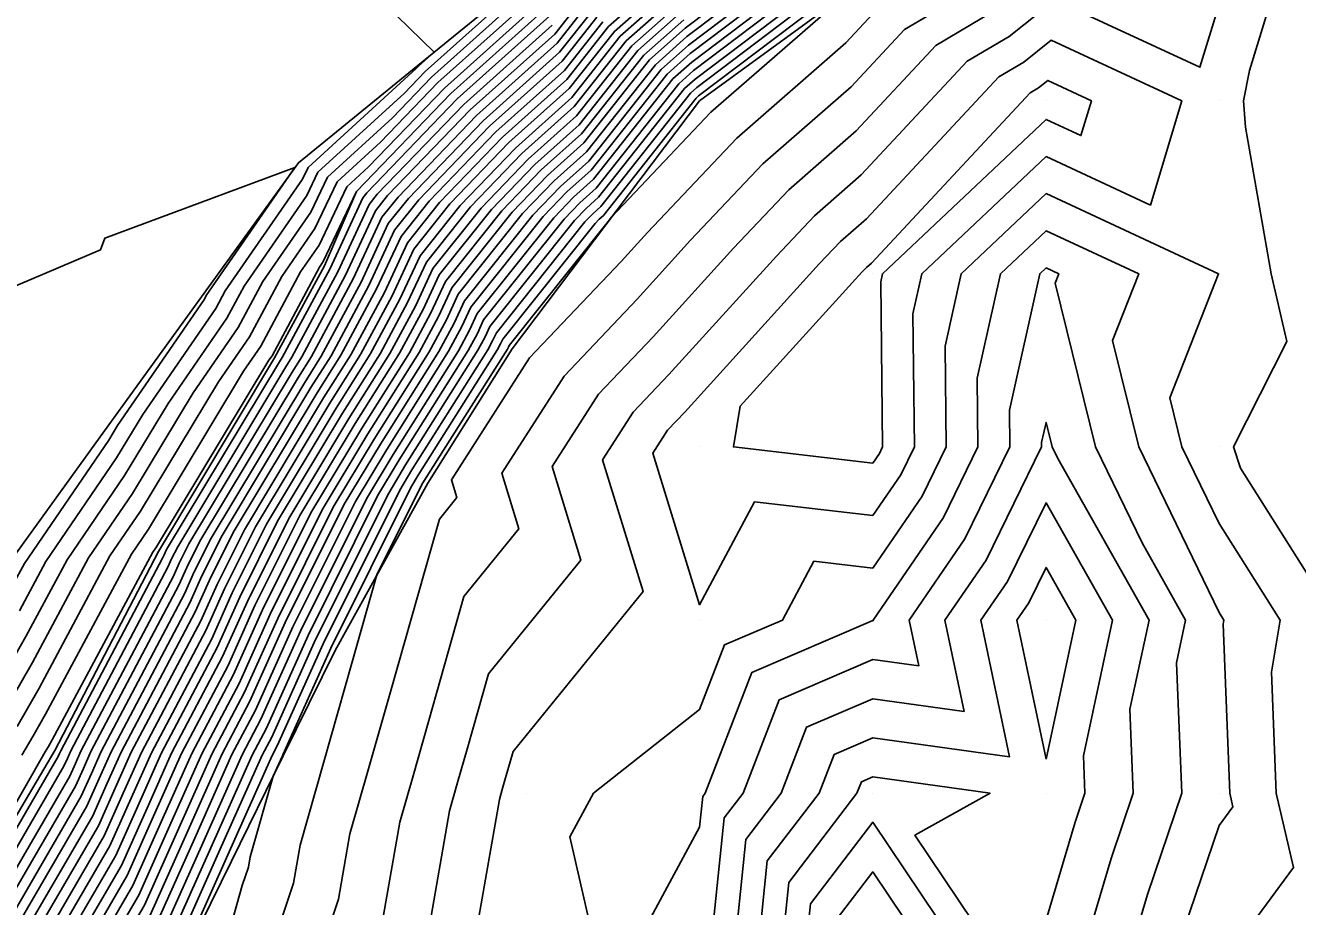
# Model space of a CAD drawing. Extents: x 2188792 to 2191981, y 386090 to 389710.
# Drawn here: x 2190681.3 to 2190754.7, y 388113.7 to 388164.6 of the extents above; entities that cross this region are included whole.
import ezdxf

# ---------------------------------------------------------------- set-up
doc = ezdxf.new("R2010")
doc.units = 0
for name, color, linetype in [('DTM Contours Major', 7, 'Continuous'), ('DTM Contours Minor', 7, 'Continuous'), ('Exist DTM QL2 LIDAR Elevation Point', 7, 'Continuous'), ('PH Exist DTM Breakline', 7, 'Continuous')]:
    doc.layers.add(name, color=color, linetype=linetype)

msp = doc.modelspace()

# ---------------------------------------------------------------- linework, layer by layer
at = {"layer": 'DTM Contours Major'}
for points in [[(2190714.386, 388153.372), (2190714.625, 388153.586), (2190719.987, 388160.369), (2190720.122, 388160.489), (2190727.94, 388166.424), (2190727.977, 388166.453), (2190728.2, 388166.621), (2190734.231, 388170.297), (2190734.469, 388170.476), (2190741.131, 388175.591), (2190741.405, 388175.797), (2190748.036, 388180.887), (2190748.345, 388181.12), (2190754.943, 388186.185)], [(2190755.053, 388174.694), (2190752.194, 388172.364), (2190749.06, 388162.149), (2190740.684, 388166.035), (2190738.044, 388163.924), (2190735.633, 388162.496), (2190729.513, 388155.924), (2190726.818, 388153.573), (2190724.612, 388151.237), (2190718.411, 388144.402), (2190716.341, 388142.223), (2190714.576, 388139.468), (2190716.914, 388131.859), (2190709.411, 388122.621), (2190708.98, 388121.103), (2190708.788, 388120.425), (2190708.626, 388119.854), (2190707.123, 388111.301)], [(2190718.686, 388167.83), (2190714.928, 388164.494), (2190712.518, 388161.445), (2190708.797, 388158.106), (2190705.166, 388154.329), (2190703.309, 388152.001), (2190701.979, 388149.141), (2190700.037, 388145.528), (2190698.473, 388143.048), (2190693.897, 388135.43), (2190692.323, 388132.27), (2190691.38, 388130.17), (2190687.369, 388122.573), (2190686.442, 388120.493), (2190685.475, 388118.324), (2190681.388, 388111.293)], [(2190725.98, 388167.747), (2190719.643, 388162.936), (2190718.301, 388161.744), (2190713.922, 388156.206), (2190712.523, 388154.95), (2190711.157, 388153.529), (2190706.978, 388148.291), (2190706.454, 388147.164), (2190705.689, 388145.741), (2190702.115, 388140.072), (2190700.307, 388137.061), (2190696.698, 388129.819), (2190694.537, 388125.004), (2190693.184, 388122.441), (2190691.035, 388117.62), (2190688.794, 388112.592)], [(2190711.113, 388166.684), (2190705.072, 388161.262), (2190701.754, 388157.812), (2190699.254, 388155.524), (2190697.975, 388152.828), (2190696.054, 388150.051), (2190694.194, 388146.573), (2190692.402, 388143.968), (2190687.901, 388136.496), (2190686.14, 388133.918), (2190682.045, 388126.272), (2190680.781, 388124.069)], [(2190713.242, 388165.869), (2190711.815, 388164.064), (2190706.935, 388159.684), (2190702.17, 388154.729), (2190701.474, 388153.856), (2190699.741, 388150.13), (2190697.21, 388145.422), (2190696.652, 388144.537), (2190690.692, 388134.614), (2190690.135, 388133.496), (2190689.802, 388132.753), (2190684.462, 388122.638), (2190684.146, 388121.929), (2190683.816, 388121.19), (2190678.284, 388111.676)], [(2190719.164, 388165.383), (2190716.615, 388163.119), (2190713.22, 388158.825), (2190710.66, 388156.528), (2190708.162, 388153.929), (2190705.143, 388150.146), (2190704.217, 388148.153), (2190702.863, 388145.635), (2190700.294, 388141.56), (2190697.102, 388136.245), (2190694.51, 388131.045), (2190692.959, 388127.587), (2190690.277, 388122.507), (2190688.739, 388119.057), (2190687.135, 388115.458), (2190684.491, 388110.911)], [(2190714.407, 388110.21), (2190712.691, 388117.695), (2190714.047, 388120.211), (2190720.176, 388125.048), (2190721.615, 388128.773), (2190724.966, 388130.212), (2190726.78, 388133.609), (2190730.177, 388133.212), (2190733.021, 388137.368), (2190734.417, 388140.213), (2190734.348, 388146.043), (2190735.274, 388150.214), (2190740.178, 388154.847), (2190750.142, 388150.214), (2190747.332, 388143.059), (2190748.029, 388140.213), (2190750.179, 388135.789), (2190753.695, 388130.212), (2190753.189, 388127.202), (2190753.457, 388120.211), (2190754.469, 388115.921), (2190750.267, 388110.21)], [(2190691.96, 388108.424), (2190693.779, 388114.87), (2190694.137, 388115.942), (2190694.242, 388116.541), (2190695.561, 388121.185), (2190696.091, 388122.375), (2190696.116, 388122.421), (2190698.886, 388128.593), (2190703.511, 388137.877), (2190703.936, 388138.584), (2190708.516, 388145.848), (2190708.692, 388146.176), (2190708.813, 388146.436), (2190714.153, 388153.13), (2190714.386, 388153.372)], [(2190740.178, 388122.177), (2190738.495, 388130.212), (2190739.179, 388131.211), (2190740.178, 388133.249), (2190741.894, 388130.212), (2190740.178, 388122.177)], [(2190737.683, 388110.21), (2190732.605, 388117.782), (2190736.945, 388120.211), (2190730.177, 388121.15), (2190729.52, 388120.868), (2190729.266, 388120.211), (2190725.332, 388115.055), (2190724.834, 388110.21)]]:
    msp.add_lwpolyline(points, dxfattribs=at)
at = {"layer": 'DTM Contours Minor'}
for points in [[(2190672.129, 388113.293), (2190673.996, 388116.546), (2190677.027, 388121.832), (2190678.976, 388125.227), (2190681.288, 388129.256), (2190683.668, 388133.699), (2190686.985, 388138.554), (2190689.491, 388142.714), (2190692.893, 388147.661), (2190693.878, 388149.503), (2190697.497, 388154.734), (2190698.135, 388156.079), (2190703.136, 388160.655), (2190704.327, 388161.894), (2190710.832, 388167.732), (2190710.881, 388167.794), (2190712.772, 388169.472), (2190691.712, 388195.609), (2190688.615, 388193.053), (2190672.635, 388208.651)], [(2190714.759, 388153.056), (2190714.765, 388153.062), (2190715.1, 388153.486), (2190720.835, 388159.556), (2190728.329, 388166.097), (2190728.371, 388166.142), (2190734.635, 388169.851), (2190739.606, 388173.826), (2190741.471, 388175.258), (2190741.481, 388175.265), (2190748.362, 388180.548), (2190748.409, 388180.583), (2190755.257, 388185.84)], [(2190755.852, 388184.138), (2190749.846, 388179.242), (2190744.084, 388174.546), (2190743.323, 388172.065), (2190741.29, 388173.009), (2190735.487, 388168.369), (2190730.187, 388165.231), (2190728.625, 388163.554), (2190722.331, 388158.06), (2190717.176, 388152.605), (2190715.66, 388150.933), (2190710.363, 388145.356), (2190705.847, 388138.307), (2190706.161, 388137.287), (2190705.155, 388136.048), (2190702.326, 388126.07), (2190701.061, 388121.616), (2190699.995, 388117.867), (2190699.331, 388114.086), (2190697.073, 388107.319)], [(2190756.579, 388181.8), (2190751.582, 388177.726), (2190746.788, 388173.818), (2190745.236, 388168.76), (2190741.088, 388170.684), (2190736.339, 388166.887), (2190732.002, 388164.319), (2190728.921, 388161.011), (2190723.826, 388156.564), (2190719.655, 388152.149), (2190716.577, 388148.756), (2190712.356, 388144.311), (2190708.757, 388138.694), (2190709.745, 388135.477), (2190706.573, 388131.572), (2190704.544, 388124.415), (2190703.636, 388121.219), (2190702.872, 388118.529), (2190701.929, 388113.158)], [(2190680.91, 388130.747), (2190682.432, 388133.589), (2190686.526, 388139.583), (2190688.035, 388142.088), (2190692.242, 388148.205), (2190692.789, 388149.229), (2190697.258, 388155.687), (2190697.576, 388156.357), (2190703.826, 388162.076), (2190703.954, 388162.209), (2190704.859, 388163.021), (2190700.559, 388167.219), (2190700.065, 388166.792), (2190699.572, 388166.366), (2190678.083, 388179.964)], [(2190757.306, 388179.462), (2190753.317, 388176.21), (2190749.491, 388173.091), (2190747.148, 388165.454), (2190740.886, 388168.359), (2190737.192, 388165.406), (2190733.817, 388163.408), (2190729.217, 388158.468), (2190725.322, 388155.069), (2190722.133, 388151.693), (2190717.494, 388146.579), (2190714.348, 388143.267), (2190711.667, 388139.081), (2190713.33, 388133.668), (2190707.992, 388127.097), (2190706.762, 388122.759), (2190706.212, 388120.822), (2190705.749, 388119.192), (2190704.526, 388112.229)], [(2190754.897, 388171.637), (2190751.931, 388161.967), (2190751.573, 388160.215), (2190751.7, 388158.693), (2190753.181, 388150.214), (2190754.083, 388146.31), (2190751.01, 388140.213), (2190751.412, 388138.979), (2190756.94, 388130.212)], [(2190724.804, 388168.54), (2190719.356, 388164.404), (2190717.289, 388162.569), (2190713.501, 388157.778), (2190711.405, 388155.897), (2190709.36, 388153.769), (2190705.877, 388149.404), (2190705.112, 388147.758), (2190703.994, 388145.677), (2190701.023, 388140.965), (2190698.384, 388136.571), (2190695.386, 388130.554), (2190693.59, 388126.554), (2190691.44, 388122.48), (2190689.657, 388118.482), (2190687.798, 388114.312), (2190685.732, 388110.758)], [(2190725.196, 388168.276), (2190719.452, 388163.915), (2190717.626, 388162.294), (2190713.641, 388157.254), (2190711.778, 388155.581), (2190709.959, 388153.689), (2190706.244, 388149.033), (2190705.559, 388147.56), (2190704.559, 388145.699), (2190701.387, 388140.667), (2190699.025, 388136.735), (2190695.823, 388130.309), (2190693.906, 388126.037), (2190692.021, 388122.467), (2190690.117, 388118.195), (2190688.13, 388113.738), (2190686.353, 388110.681)], [(2190725.588, 388168.011), (2190719.548, 388163.425), (2190717.964, 388162.019), (2190713.782, 388156.73), (2190712.151, 388155.266), (2190710.558, 388153.609), (2190706.611, 388148.662), (2190706.007, 388147.362), (2190705.124, 388145.72), (2190701.751, 388140.37), (2190699.666, 388136.898), (2190696.261, 388130.064), (2190694.222, 388125.521), (2190692.603, 388122.454), (2190690.576, 388117.907), (2190688.462, 388113.165)], [(2190710.972, 388167.208), (2190704.699, 388161.578), (2190702.445, 388159.234), (2190698.695, 388155.802), (2190697.736, 388153.781), (2190694.966, 388149.777), (2190693.543, 388147.117), (2190690.947, 388143.341), (2190687.443, 388137.525), (2190684.904, 388133.808), (2190681.667, 388127.764), (2190679.878, 388124.648)], [(2190718.781, 388167.34), (2190715.266, 388164.219), (2190712.658, 388160.921), (2190709.17, 388157.791), (2190705.765, 388154.249), (2190703.676, 388151.63), (2190702.427, 388148.944), (2190700.602, 388145.549), (2190698.838, 388142.751), (2190694.538, 388135.593), (2190692.76, 388132.025), (2190691.696, 388129.654), (2190687.951, 388122.559), (2190686.902, 388120.206), (2190685.807, 388117.751), (2190682.008, 388111.217)], [(2190718.877, 388166.851), (2190715.603, 388163.944), (2190712.799, 388160.397), (2190709.543, 388157.475), (2190706.364, 388154.169), (2190704.043, 388151.259), (2190702.874, 388148.746), (2190701.167, 388145.571), (2190699.202, 388142.453), (2190695.179, 388135.756), (2190693.198, 388131.78), (2190692.012, 388129.137), (2190688.532, 388122.546), (2190687.361, 388119.918), (2190686.139, 388117.177), (2190682.629, 388111.14)], [(2190726.372, 388167.482), (2190719.739, 388162.446), (2190718.638, 388161.469), (2190714.063, 388155.682), (2190712.896, 388154.634), (2190711.756, 388153.45), (2190707.345, 388147.92), (2190706.902, 388146.967), (2190706.255, 388145.763), (2190702.48, 388139.775), (2190700.948, 388137.224), (2190697.136, 388129.574), (2190694.853, 388124.488), (2190693.766, 388122.428), (2190691.495, 388117.333), (2190689.126, 388112.019)], [(2190726.764, 388167.218), (2190719.835, 388161.957), (2190718.975, 388161.194), (2190714.203, 388155.158), (2190713.268, 388154.319), (2190712.356, 388153.37), (2190707.712, 388147.549), (2190707.349, 388146.769), (2190706.82, 388145.784), (2190702.844, 388139.477), (2190701.589, 388137.387), (2190697.573, 388129.328), (2190695.169, 388123.971), (2190694.347, 388122.415), (2190691.954, 388117.046), (2190689.458, 388111.446)], [(2190727.156, 388166.953), (2190719.931, 388161.467), (2190719.313, 388160.919), (2190714.344, 388154.634), (2190713.641, 388154.003), (2190712.955, 388153.29), (2190708.079, 388147.178), (2190707.797, 388146.571), (2190707.385, 388145.805), (2190703.208, 388139.179), (2190702.23, 388137.55), (2190698.011, 388129.083), (2190695.484, 388123.454), (2190694.929, 388122.401), (2190692.413, 388116.758), (2190689.79, 388110.872)], [(2190711.253, 388166.16), (2190705.444, 388160.947), (2190701.064, 388156.391), (2190699.814, 388155.247), (2190698.214, 388151.875), (2190697.142, 388150.325), (2190694.844, 388146.029), (2190693.858, 388144.594), (2190688.359, 388135.467), (2190687.377, 388134.028), (2190682.423, 388124.78), (2190681.683, 388123.49), (2190681.059, 388122.403)], [(2190718.973, 388166.362), (2190715.94, 388163.669), (2190712.939, 388159.873), (2190709.915, 388157.159), (2190706.963, 388154.089), (2190704.409, 388150.888), (2190703.322, 388148.548), (2190701.732, 388145.592), (2190699.566, 388142.156), (2190695.82, 388135.919), (2190693.635, 388131.535), (2190692.327, 388128.62), (2190689.114, 388122.533), (2190687.82, 388119.631), (2190686.471, 388116.604), (2190683.25, 388111.064)], [(2190727.548, 388166.689), (2190720.027, 388160.978), (2190719.65, 388160.644), (2190714.484, 388154.11), (2190714.013, 388153.688), (2190713.554, 388153.21), (2190708.446, 388146.807), (2190708.245, 388146.374), (2190707.95, 388145.827), (2190703.572, 388138.882), (2190702.871, 388137.713), (2190698.448, 388128.838), (2190695.8, 388122.938), (2190695.51, 388122.388), (2190692.872, 388116.471), (2190690.121, 388110.299)], [(2190711.394, 388165.636), (2190705.817, 388160.631), (2190700.373, 388154.969), (2190698.453, 388150.922), (2190698.23, 388150.599), (2190695.495, 388145.485), (2190695.314, 388145.221), (2190688.817, 388134.438), (2190688.613, 388134.138), (2190682.802, 388123.289), (2190682.585, 388122.912), (2190682.403, 388122.594), (2190676.426, 388112.172)], [(2190713.579, 388165.594), (2190711.956, 388163.541), (2190707.307, 388159.369), (2190702.77, 388154.649), (2190701.841, 388153.485), (2190700.189, 388149.932), (2190697.775, 388145.443), (2190697.016, 388144.239), (2190691.333, 388134.777), (2190690.573, 388133.251), (2190690.117, 388132.237), (2190685.043, 388122.625), (2190684.605, 388121.642), (2190684.148, 388120.617), (2190678.905, 388111.599)], [(2190719.069, 388165.872), (2190716.277, 388163.394), (2190713.08, 388159.349), (2190710.288, 388156.844), (2190707.563, 388154.009), (2190704.776, 388150.517), (2190703.769, 388148.351), (2190702.298, 388145.613), (2190699.93, 388141.858), (2190696.461, 388136.082), (2190694.073, 388131.29), (2190692.643, 388128.104), (2190689.695, 388122.52), (2190688.28, 388119.344), (2190686.803, 388116.031), (2190683.87, 388110.987)], [(2190711.534, 388165.112), (2190706.189, 388160.315), (2190700.972, 388154.889), (2190700.74, 388154.598), (2190698.846, 388150.525), (2190696.08, 388145.379), (2190695.924, 388145.132), (2190689.41, 388134.288), (2190689.26, 388133.987), (2190689.17, 388133.787), (2190683.299, 388122.665), (2190683.227, 388122.504), (2190683.153, 388122.336), (2190677.043, 388111.829)], [(2190713.916, 388165.319), (2190712.096, 388163.017), (2190707.68, 388159.053), (2190703.369, 388154.569), (2190702.208, 388153.114), (2190700.636, 388149.735), (2190698.341, 388145.464), (2190697.381, 388143.941), (2190691.974, 388134.94), (2190691.01, 388133.006), (2190690.433, 388131.72), (2190685.625, 388122.612), (2190685.065, 388121.355), (2190684.48, 388120.043), (2190679.526, 388111.523)], [(2190714.254, 388165.044), (2190712.237, 388162.493), (2190708.052, 388158.737), (2190703.968, 388154.489), (2190702.575, 388152.743), (2190701.084, 388149.537), (2190698.906, 388145.485), (2190697.745, 388143.644), (2190692.615, 388135.103), (2190691.448, 388132.761), (2190690.749, 388131.203), (2190686.206, 388122.599), (2190685.524, 388121.068), (2190684.812, 388119.47), (2190680.146, 388111.446)], [(2190714.591, 388164.769), (2190712.377, 388161.969), (2190708.425, 388158.422), (2190704.567, 388154.409), (2190702.942, 388152.372), (2190701.531, 388149.339), (2190699.471, 388145.507), (2190698.109, 388143.346), (2190693.256, 388135.266), (2190691.885, 388132.516), (2190691.065, 388130.687), (2190686.788, 388122.586), (2190685.983, 388120.78), (2190685.144, 388118.897), (2190680.767, 388111.37)], [(2190719.26, 388164.893), (2190716.952, 388162.844), (2190713.36, 388158.301), (2190711.033, 388156.213), (2190708.761, 388153.849), (2190705.51, 388149.775), (2190704.664, 388147.955), (2190703.428, 388145.656), (2190700.659, 388141.263), (2190697.743, 388136.408), (2190694.948, 388130.799), (2190693.274, 388127.071), (2190690.858, 388122.494), (2190689.198, 388118.769), (2190687.467, 388114.885), (2190685.111, 388110.834)], [(2190711.675, 388164.588), (2190706.562, 388160), (2190701.571, 388154.809), (2190701.107, 388154.227), (2190699.294, 388150.328), (2190696.645, 388145.4), (2190696.288, 388144.834), (2190690.051, 388134.451), (2190689.698, 388133.741), (2190689.486, 388133.27), (2190683.881, 388122.652), (2190683.687, 388122.217), (2190683.484, 388121.763), (2190677.664, 388111.752)], [(2190731.79, 388138.6), (2190732.581, 388140.213), (2190732.49, 388147.901), (2190733.004, 388150.214), (2190740.178, 388156.991), (2190746.203, 388154.189), (2190748.015, 388160.215), (2190740.482, 388163.71), (2190738.896, 388162.442), (2190737.448, 388161.585), (2190729.808, 388153.381), (2190728.314, 388152.077), (2190727.09, 388150.782), (2190719.328, 388142.225), (2190718.334, 388141.178), (2190717.486, 388139.855), (2190720.176, 388131.099), (2190723.348, 388137.041), (2190730.177, 388136.243), (2190731.79, 388138.6)], [(2190730.559, 388139.831), (2190730.746, 388140.213), (2190730.633, 388149.758), (2190730.734, 388150.214), (2190740.178, 388159.135), (2190742.196, 388158.197), (2190742.802, 388160.215), (2190740.28, 388161.385), (2190739.749, 388160.961), (2190739.264, 388160.674), (2190730.104, 388150.838), (2190729.81, 388150.581), (2190729.568, 388150.326), (2190722.528, 388142.565), (2190722.135, 388140.213), (2190730.177, 388139.273), (2190730.559, 388139.831)], [(2190668.581, 388108.795), (2190670.038, 388113.954), (2190672.781, 388118.733), (2190674.34, 388121.451), (2190677.171, 388126.384), (2190680.532, 388132.239), (2190681.196, 388133.479), (2190686.068, 388140.612), (2190686.58, 388141.461), (2190691.591, 388148.749), (2190691.701, 388148.954), (2190696.817, 388156.348), (2190685.844, 388152.276), (2190685.585, 388151.592), (2190676.066, 388147.561), (2190675.587, 388146.297), (2190667.514, 388142.475), (2190666.571, 388140.636), (2190665.946, 388138.475), (2190655.678, 388137.395), (2190654.722, 388134.086), (2190647.359, 388132.539), (2190641.946, 388131.401)], [(2190695.426, 388111.095), (2190696.734, 388115.014), (2190697.119, 388117.204), (2190698.485, 388122.013), (2190700.108, 388127.726), (2190701.552, 388132.821), (2190704.152, 388138.04), (2190704.301, 388138.286), (2190709.081, 388145.869), (2190709.14, 388145.978), (2190709.18, 388146.065), (2190714.752, 388153.05), (2190714.759, 388153.056)], [(2190717.363, 388113.023), (2190720.176, 388118.243), (2190720.359, 388120.028), (2190720.499, 388120.211), (2190723.196, 388127.192), (2190730.177, 388130.189), (2190730.203, 388130.186), (2190730.198, 388130.212), (2190734.253, 388136.137), (2190736.252, 388140.213), (2190736.205, 388144.186), (2190737.544, 388150.214), (2190740.178, 388152.702), (2190745.53, 388150.214), (2190744.021, 388146.371), (2190745.528, 388140.213), (2190750.179, 388130.642), (2190750.45, 388130.212), (2190750.411, 388129.98), (2190750.785, 388120.211), (2190750.972, 388119.417), (2190750.179, 388118.339), (2190748.12, 388112.269)], [(2190720.721, 388110.21), (2190721.602, 388118.785), (2190722.691, 388120.211), (2190724.777, 388125.611), (2190730.177, 388127.93), (2190732.827, 388127.562), (2190732.272, 388130.212), (2190735.484, 388134.906), (2190738.087, 388140.213), (2190738.062, 388142.328), (2190739.813, 388150.214), (2190740.178, 388150.558), (2190740.918, 388150.214), (2190740.709, 388149.682), (2190743.027, 388140.213), (2190745.72, 388134.671), (2190748.24, 388130.212), (2190747.713, 388127.747), (2190748.016, 388120.211), (2190746.031, 388114.358), (2190744.797, 388110.21)], [(2190722.092, 388110.21), (2190722.846, 388117.541), (2190724.883, 388120.211), (2190726.358, 388124.03), (2190730.177, 388125.67), (2190735.451, 388124.938), (2190734.346, 388130.212), (2190736.716, 388133.674), (2190739.923, 388140.213), (2190739.92, 388140.471), (2190740.178, 388141.634), (2190740.525, 388140.213), (2190740.854, 388139.537), (2190746.125, 388130.212), (2190745.024, 388125.057), (2190745.218, 388120.211), (2190743.941, 388116.447), (2190742.087, 388110.21)], [(2190740.178, 388112.904), (2190741.852, 388118.537), (2190742.42, 388120.211), (2190742.334, 388122.367), (2190744.01, 388130.212), (2190740.178, 388136.991), (2190737.947, 388132.443), (2190736.42, 388130.212), (2190738.075, 388122.314), (2190730.177, 388123.41), (2190727.939, 388122.449), (2190727.074, 388120.211), (2190724.089, 388116.298), (2190723.463, 388110.21)], [(2190726.205, 388110.21), (2190726.575, 388113.812), (2190730.177, 388118.532), (2190735.757, 388110.21)], [(2190722.278, 388082.31), (2190720.105, 388084.175), (2190719.043, 388090.383), (2190718.89, 388091.505), (2190720.027, 388092.138), (2190728.229, 388100.209), (2190728.339, 388102.047), (2190727.576, 388110.21), (2190727.818, 388112.569), (2190730.177, 388115.66), (2190733.831, 388110.21), (2190734.491, 388105.896), (2190733.446, 388100.209), (2190732.472, 388097.914), (2190734.057, 388090.208), (2190735.964, 388084.421), (2190735.869, 388080.207), (2190734.172, 388076.212), (2190730.177, 388072.309), (2190722.344, 388080.207), (2190722.278, 388082.31)]]:
    msp.add_lwpolyline(points, dxfattribs=at)
at = {"layer": 'Exist DTM QL2 LIDAR Elevation Point'}
for p, q in [((2190740.178, 388160.215), (2190740.178, 388160.215)), ((2190750.179, 388160.215), (2190750.179, 388160.215)), ((2190730.177, 388150.214), (2190730.177, 388150.214)), ((2190740.178, 388150.214), (2190740.178, 388150.214)), ((2190750.179, 388150.214), (2190750.179, 388150.214)), ((2190720.176, 388140.213), (2190720.176, 388140.213)), ((2190730.177, 388140.213), (2190730.177, 388140.213)), ((2190740.178, 388140.213), (2190740.178, 388140.213)), ((2190750.179, 388140.213), (2190750.179, 388140.213)), ((2190720.176, 388130.212), (2190720.176, 388130.212)), ((2190730.177, 388130.212), (2190730.177, 388130.212)), ((2190740.178, 388130.212), (2190740.178, 388130.212)), ((2190750.179, 388130.212), (2190750.179, 388130.212)), ((2190710.175, 388120.211), (2190710.175, 388120.211)), ((2190720.176, 388120.211), (2190720.176, 388120.211)), ((2190730.177, 388120.211), (2190730.177, 388120.211)), ((2190740.178, 388120.211), (2190740.178, 388120.211)), ((2190750.179, 388120.211), (2190750.179, 388120.211))]:
    msp.add_line(p, q, dxfattribs=at)
at = {"layer": 'PH Exist DTM Breakline'}
for points in [[(2190720.176, 388160.215), (2190728.321, 388166.167), (2190734.547, 388170.003), (2190741.484, 388175.245), (2190748.421, 388180.487), (2190755.358, 388185.729), (2190762.295, 388190.972), (2190771.759, 388197.592), (2190780.544, 388200.407), (2190792.303, 388200.217), (2190800.869, 388198.368), (2190809.435, 388196.519), (2190820.185, 388190.218), (2190826.054, 388186.564), (2190831.922, 388182.911), (2190837.79, 388179.257), (2190845.257, 388176.243), (2190852.723, 388173.23), (2190860.189, 388170.216), (2190864.428, 388165.792)], [(2190717.595, 388173.405), (2190710.797, 388167.863), (2190703.909, 388162.247), (2190697.022, 388156.632), (2190691.428, 388148.885), (2190685.833, 388141.139), (2190680.239, 388133.393), (2190675.867, 388127.221), (2190671.495, 388121.048), (2190667.123, 388114.875), (2190664.279, 388107.135)], [(2190720.176, 388160.215), (2190714.769, 388153.047), (2190709.363, 388145.88), (2190704.496, 388138.127), (2190699.131, 388128.456), (2190696.145, 388122.374), (2190693.159, 388116.292), (2190690.173, 388110.21), (2190684.04, 388098.646), (2190680.172, 388090.208)], [(2190700.373, 388154.969), (2190698.516, 388150.671), (2190695.642, 388145.362), (2190688.938, 388134.167), (2190682.958, 388122.673), (2190676.586, 388111.885), (2190674.9, 388103.282), (2190672.303, 388096.681), (2190669.705, 388090.08)]]:
    msp.add_lwpolyline(points, dxfattribs=at)

doc.saveas('drawing.dxf')
